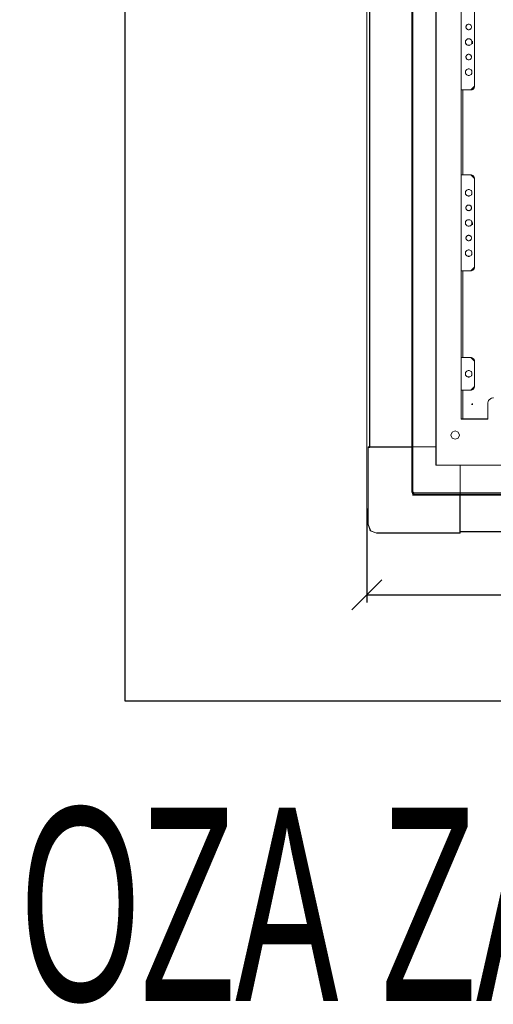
# Model space of a CAD drawing. Header units: millimetres. Extents: x -1290 to 1795, y -4192 to -1311.
# Tile 826 of 1056: x 1347 to 1426, y -2428 to -2265. Entities that reach past the tile are written whole.
import ezdxf

# ---------------------------------------------------------------- set-up
doc = ezdxf.new("R2010")
doc.units = ezdxf.units.MM
doc.linetypes.add('REDNIA', pattern=[0])
doc.layers.add('$EL_istn', color=7, linetype='Continuous', lineweight=15)
doc.layers.add('Aparatura', color=7, linetype='Continuous', lineweight=13)
doc.layers.add('51', color=7, linetype='Continuous')
doc.styles.get("Standard").update_dxf_attribs({"font": 'ARIALN.TTF', "width": 0.8})
doc.dimstyles.new('100', dxfattribs={"dimtxt": 15, "dimasz": 10, "dimexe": 1.25, "dimexo": 0.625, "dimtad": 1, "dimdec": 0, "dimtxsty": 'Standard', "dimblk": 'OBLIQUE', "dimcen": 2.5, "dimadec": 0, "dimazin": 0, "dimtfac": 1, "dimtdec": 0, "dimtmove": 0, "dimatfit": 3, "dimldrblk": 'NONE', "dimfxl": 1, "dimarcsym": 0})

# ---------------------------------------------------------------- blocks, each defined once
blk = doc.blocks.new('*U294')
at = {"layer": '51', "color": 254}
for points in [[(86.15357, -500.428223), (86.839261, -500.428223), (86.15357, -500.428223)], [(86.370198, -500.151719), (86.370198, -500.89505), (86.370198, -500.151719)], [(580.286061, -500.428223), (580.84643, -500.428223), (580.286061, -500.428223)], [(580.56356, -499.966784), (580.56356, -500.772957), (580.56356, -499.966784)], [(86.15357, -649.437383), (86.839261, -649.437383), (86.15357, -649.437383)], [(86.370198, -649.160878), (86.370198, -649.967052), (86.370198, -649.160878)], [(580.286061, -649.437383), (580.84643, -649.437383), (580.286061, -649.437383)], [(580.56356, -649.03699), (580.56356, -649.843163), (580.56356, -649.03699)]]:
    blk.add_lwpolyline(points, close=True, dxfattribs=at)
blk = doc.blocks.new('*U311')
at = {"layer": '51', "color": 254}
for points in [[(86.15357, -650.362058), (86.839261, -650.362058), (86.15357, -650.362058)], [(86.370198, -650.083758), (86.370198, -650.828885), (86.370198, -650.083758)], [(580.286061, -650.362058), (580.84643, -650.362058), (580.286061, -650.362058)], [(580.56356, -649.898823), (580.56356, -650.704996), (580.56356, -649.898823)], [(86.15357, -799.369423), (86.839261, -799.369423), (86.15357, -799.369423)], [(86.370198, -799.092918), (86.370198, -799.899091), (86.370198, -799.092918)], [(580.286061, -799.369423), (580.84643, -799.369423), (580.286061, -799.369423)], [(580.56356, -798.970825), (580.56356, -799.775203), (580.56356, -798.970825)]]:
    blk.add_lwpolyline(points, close=True, dxfattribs=at)
blk = doc.blocks.new('*U316')
at = {"layer": '51', "color": 254}
for points in [[(86.15357, -800.294098), (86.839261, -800.294098), (86.15357, -800.294098)], [(86.370198, -800.015798), (86.370198, -800.760924), (86.370198, -800.015798)], [(580.286061, -800.294098), (580.84643, -800.294098), (580.286061, -800.294098)], [(580.56356, -799.832658), (580.56356, -800.637036), (580.56356, -799.832658)], [(86.15357, -949.303258), (86.839261, -949.303258), (86.15357, -949.303258)], [(86.370198, -949.024958), (86.370198, -949.831131), (86.370198, -949.024958)], [(580.286061, -949.303258), (580.84643, -949.303258), (580.286061, -949.303258)], [(580.56356, -948.902865), (580.56356, -949.707242), (580.56356, -948.902865)]]:
    blk.add_lwpolyline(points, close=True, dxfattribs=at)
blk = doc.blocks.new('_Oblique')
at = {"color": 0, "linetype": 'ByBlock', "lineweight": -2}
blk.add_line((-0.5, -0.5), (0.5, 0.5), dxfattribs=at)
blk = doc.blocks.new('*D319')
at = {"layer": '$EL_istn', "color": 0, "linetype": 'Continuous', "lineweight": -2, "ltscale": 0.1}
for p, q in [((1538.19, -2343.34), (1538.19, -2361.94)), ((1404.61, -2346.4), (1404.61, -2361.94)), ((1404.61, -2360.69), (1538.19, -2360.69))]:
    blk.add_line(p, q, dxfattribs=at)
at = {"layer": 'Defpoints', "color": 0}
for p in [(1538.19, -2342.72), (1404.61, -2345.77), (1538.19, -2360.69)]:
    blk.add_point(p, dxfattribs=at)
at = {"layer": '$EL_istn', "color": 0, "linetype": 'ByBlock', "lineweight": -2, "xscale": 5, "yscale": 5, "zscale": 5, "rotation": 180}
blk.add_blockref('_Oblique', (1404.61, -2360.69), dxfattribs=at)
at = {"layer": '$EL_istn', "color": 0, "linetype": 'ByBlock', "lineweight": -2, "xscale": 5, "yscale": 5, "zscale": 5}
blk.add_blockref('_Oblique', (1538.19, -2360.69), dxfattribs=at)
at = {"layer": '$EL_istn', "color": 0, "lineweight": 5, "insert": (1471.4, -2355.98), "char_height": 8, "attachment_point": 5}
blk.add_mtext('668', dxfattribs=at)
blk = doc.blocks.new('_None')

msp = doc.modelspace()

# ---------------------------------------------------------------- linework, layer by layer
at = {"layer": 'Aparatura', "color": 7, "lineweight": 13}
for points in [[(1412.09, -2134.96), (1412.09, -2343.64), (1412.09, -2134.96)], [(1412.26, -2134.96), (1412.26, -2343.64), (1412.26, -2134.96)], [(1416.09, -2336.18), (1416.09, -2142.24), (1406.29, -2142.24), (1405.07, -2142.24), (1405.07, -2336.18), (1406.29, -2336.18), (1416.09, -2336.18)], [(1416.09, -2336.18), (1416.09, -2142.24), (1406.29, -2142.24), (1405.07, -2142.24), (1405.07, -2336.18), (1406.29, -2336.18), (1416.09, -2336.18)], [(1405.1, -2142.33), (1405.1, -2336.27), (1405.1, -2142.33)], [(1526.99, -2239.27), (1416.07, -2239.27), (1416.07, -2339.23), (1526.99, -2339.23), (1526.99, -2239.27)], [(1420.24, -2261.23), (1420.24, -2277.1), (1420.24, -2261.23)], [(1422.44, -2261.82), (1422.44, -2276.5), (1422.44, -2261.82)], [(1421.97, -2266.67), (1421.97, -2266.58), (1421.94, -2266.49), (1421.9, -2266.41), (1421.84, -2266.34), (1421.77, -2266.29), (1421.68, -2266.25), (1421.6, -2266.22), (1421.5, -2266.2), (1421.42, -2266.22), (1421.32, -2266.25), (1421.25, -2266.29), (1421.18, -2266.34), (1421.12, -2266.41), (1421.08, -2266.49), (1421.05, -2266.58), (1421.03, -2266.67), (1421.05, -2266.77), (1421.08, -2266.85), (1421.12, -2266.94), (1421.18, -2267.01), (1421.25, -2267.06), (1421.32, -2267.11), (1421.42, -2267.14), (1421.5, -2267.14), (1421.6, -2267.14), (1421.68, -2267.11), (1421.77, -2267.06), (1421.84, -2267.01), (1421.9, -2266.94), (1421.94, -2266.85), (1421.97, -2266.77), (1421.97, -2266.67)], [(1421.5, -2266.2), (1421.6, -2266.22), (1421.68, -2266.25), (1421.77, -2266.29), (1421.84, -2266.34), (1421.9, -2266.41), (1421.94, -2266.49), (1421.97, -2266.58), (1421.97, -2266.67), (1421.97, -2266.77), (1421.94, -2266.85), (1421.9, -2266.94), (1421.84, -2267.01), (1421.77, -2267.06), (1421.68, -2267.11), (1421.6, -2267.14), (1421.5, -2267.14), (1421.42, -2267.14), (1421.32, -2267.11), (1421.25, -2267.06), (1421.18, -2267.01), (1421.12, -2266.94), (1421.08, -2266.85), (1421.05, -2266.77), (1421.03, -2266.67), (1421.05, -2266.58), (1421.08, -2266.49), (1421.12, -2266.41), (1421.18, -2266.34), (1421.25, -2266.29), (1421.32, -2266.25), (1421.42, -2266.22), (1421.5, -2266.2)], [(1421.97, -2266.67), (1421.97, -2266.58), (1421.94, -2266.49), (1421.9, -2266.41), (1421.84, -2266.34), (1421.77, -2266.29), (1421.68, -2266.25), (1421.6, -2266.22), (1421.5, -2266.2), (1421.42, -2266.22), (1421.32, -2266.25), (1421.25, -2266.29), (1421.18, -2266.34), (1421.12, -2266.41), (1421.08, -2266.49), (1421.05, -2266.58), (1421.03, -2266.67), (1421.05, -2266.77), (1421.08, -2266.85), (1421.12, -2266.94), (1421.18, -2267.01), (1421.25, -2267.06), (1421.32, -2267.11), (1421.42, -2267.14), (1421.5, -2267.14), (1421.6, -2267.14), (1421.68, -2267.11), (1421.77, -2267.06), (1421.84, -2267.01), (1421.9, -2266.94), (1421.94, -2266.85), (1421.97, -2266.77), (1421.97, -2266.67)], [(1421.96, -2266.67), (1421.96, -2266.59), (1421.93, -2266.49), (1421.89, -2266.42), (1421.83, -2266.35), (1421.76, -2266.29), (1421.68, -2266.25), (1421.6, -2266.22), (1421.5, -2266.21), (1421.42, -2266.22), (1421.32, -2266.25), (1421.25, -2266.29), (1421.18, -2266.35), (1421.13, -2266.42), (1421.08, -2266.49), (1421.06, -2266.59), (1421.04, -2266.67), (1421.06, -2266.77), (1421.08, -2266.85), (1421.13, -2266.93), (1421.18, -2267), (1421.25, -2267.06), (1421.32, -2267.1), (1421.42, -2267.13), (1421.5, -2267.13), (1421.6, -2267.13), (1421.68, -2267.1), (1421.76, -2267.06), (1421.83, -2267), (1421.89, -2266.93), (1421.93, -2266.85), (1421.96, -2266.77), (1421.96, -2266.67)], [(1422.05, -2269.17), (1422.04, -2269.06), (1422.01, -2268.96), (1421.95, -2268.86), (1421.9, -2268.79), (1421.81, -2268.72), (1421.71, -2268.66), (1421.61, -2268.64), (1421.5, -2268.62), (1421.39, -2268.64), (1421.29, -2268.66), (1421.19, -2268.72), (1421.12, -2268.79), (1421.05, -2268.86), (1420.99, -2268.96), (1420.97, -2269.06), (1420.95, -2269.17), (1420.97, -2269.28), (1420.99, -2269.38), (1421.05, -2269.48), (1421.12, -2269.55), (1421.19, -2269.62), (1421.29, -2269.68), (1421.39, -2269.71), (1421.5, -2269.72), (1421.61, -2269.71), (1421.71, -2269.68), (1421.81, -2269.62), (1421.9, -2269.55), (1421.95, -2269.48), (1422.01, -2269.38), (1422.04, -2269.28), (1422.05, -2269.17)], [(1421.5, -2268.62), (1421.61, -2268.64), (1421.71, -2268.66), (1421.81, -2268.72), (1421.9, -2268.79), (1421.95, -2268.86), (1422.01, -2268.96), (1422.04, -2269.06), (1422.05, -2269.17), (1422.04, -2269.28), (1422.01, -2269.38), (1421.95, -2269.48), (1421.9, -2269.55), (1421.81, -2269.62), (1421.71, -2269.68), (1421.61, -2269.71), (1421.5, -2269.72), (1421.39, -2269.71), (1421.29, -2269.68), (1421.19, -2269.62), (1421.12, -2269.55), (1421.05, -2269.48), (1420.99, -2269.38), (1420.97, -2269.28), (1420.95, -2269.17), (1420.97, -2269.06), (1420.99, -2268.96), (1421.05, -2268.86), (1421.12, -2268.79), (1421.19, -2268.72), (1421.29, -2268.66), (1421.39, -2268.64), (1421.5, -2268.62)], [(1422.05, -2269.17), (1422.04, -2269.06), (1422.01, -2268.96), (1421.95, -2268.86), (1421.9, -2268.79), (1421.81, -2268.72), (1421.71, -2268.66), (1421.61, -2268.64), (1421.5, -2268.62), (1421.39, -2268.64), (1421.29, -2268.66), (1421.19, -2268.72), (1421.12, -2268.79), (1421.05, -2268.86), (1420.99, -2268.96), (1420.97, -2269.06), (1420.95, -2269.17), (1420.97, -2269.28), (1420.99, -2269.38), (1421.05, -2269.48), (1421.12, -2269.55), (1421.19, -2269.62), (1421.29, -2269.68), (1421.39, -2269.71), (1421.5, -2269.72), (1421.61, -2269.71), (1421.71, -2269.68), (1421.81, -2269.62), (1421.9, -2269.55), (1421.95, -2269.48), (1422.01, -2269.38), (1422.04, -2269.28), (1422.05, -2269.17)], [(1422.04, -2269.17), (1422.03, -2269.06), (1422, -2268.96), (1421.95, -2268.87), (1421.89, -2268.8), (1421.81, -2268.73), (1421.71, -2268.67), (1421.61, -2268.64), (1421.5, -2268.63), (1421.39, -2268.64), (1421.29, -2268.67), (1421.19, -2268.73), (1421.13, -2268.8), (1421.06, -2268.87), (1421, -2268.96), (1420.97, -2269.06), (1420.96, -2269.17), (1420.97, -2269.28), (1421, -2269.38), (1421.06, -2269.48), (1421.13, -2269.55), (1421.19, -2269.62), (1421.29, -2269.67), (1421.39, -2269.7), (1421.5, -2269.71), (1421.61, -2269.7), (1421.71, -2269.67), (1421.81, -2269.62), (1421.89, -2269.55), (1421.95, -2269.48), (1422, -2269.38), (1422.03, -2269.28), (1422.04, -2269.17)], [(1421.97, -2271.66), (1421.97, -2271.56), (1421.94, -2271.48), (1421.9, -2271.39), (1421.84, -2271.32), (1421.77, -2271.26), (1421.68, -2271.22), (1421.6, -2271.19), (1421.5, -2271.19), (1421.42, -2271.19), (1421.32, -2271.22), (1421.25, -2271.26), (1421.18, -2271.32), (1421.12, -2271.39), (1421.08, -2271.48), (1421.05, -2271.56), (1421.03, -2271.66), (1421.05, -2271.74), (1421.08, -2271.83), (1421.12, -2271.91), (1421.18, -2271.98), (1421.25, -2272.04), (1421.32, -2272.08), (1421.42, -2272.11), (1421.5, -2272.13), (1421.6, -2272.11), (1421.68, -2272.08), (1421.77, -2272.04), (1421.84, -2271.98), (1421.9, -2271.91), (1421.94, -2271.83), (1421.97, -2271.74), (1421.97, -2271.66)], [(1421.5, -2271.19), (1421.6, -2271.19), (1421.68, -2271.22), (1421.77, -2271.26), (1421.84, -2271.32), (1421.9, -2271.39), (1421.94, -2271.48), (1421.97, -2271.56), (1421.97, -2271.66), (1421.97, -2271.74), (1421.94, -2271.83), (1421.9, -2271.91), (1421.84, -2271.98), (1421.77, -2272.04), (1421.68, -2272.08), (1421.6, -2272.11), (1421.5, -2272.13), (1421.42, -2272.11), (1421.32, -2272.08), (1421.25, -2272.04), (1421.18, -2271.98), (1421.12, -2271.91), (1421.08, -2271.83), (1421.05, -2271.74), (1421.03, -2271.66), (1421.05, -2271.56), (1421.08, -2271.48), (1421.12, -2271.39), (1421.18, -2271.32), (1421.25, -2271.26), (1421.32, -2271.22), (1421.42, -2271.19), (1421.5, -2271.19)], [(1421.97, -2271.66), (1421.97, -2271.56), (1421.94, -2271.48), (1421.9, -2271.39), (1421.84, -2271.32), (1421.77, -2271.26), (1421.68, -2271.22), (1421.6, -2271.19), (1421.5, -2271.19), (1421.42, -2271.19), (1421.32, -2271.22), (1421.25, -2271.26), (1421.18, -2271.32), (1421.12, -2271.39), (1421.08, -2271.48), (1421.05, -2271.56), (1421.03, -2271.66), (1421.05, -2271.74), (1421.08, -2271.83), (1421.12, -2271.91), (1421.18, -2271.98), (1421.25, -2272.04), (1421.32, -2272.08), (1421.42, -2272.11), (1421.5, -2272.13), (1421.6, -2272.11), (1421.68, -2272.08), (1421.77, -2272.04), (1421.84, -2271.98), (1421.9, -2271.91), (1421.94, -2271.83), (1421.97, -2271.74), (1421.97, -2271.66)], [(1421.96, -2271.66), (1421.96, -2271.56), (1421.93, -2271.48), (1421.89, -2271.4), (1421.83, -2271.33), (1421.76, -2271.27), (1421.68, -2271.23), (1421.6, -2271.2), (1421.5, -2271.2), (1421.42, -2271.2), (1421.32, -2271.23), (1421.25, -2271.27), (1421.18, -2271.33), (1421.13, -2271.4), (1421.08, -2271.48), (1421.06, -2271.56), (1421.04, -2271.66), (1421.06, -2271.74), (1421.08, -2271.83), (1421.13, -2271.91), (1421.18, -2271.98), (1421.25, -2272.03), (1421.32, -2272.08), (1421.42, -2272.1), (1421.5, -2272.12), (1421.6, -2272.1), (1421.68, -2272.08), (1421.76, -2272.03), (1421.83, -2271.98), (1421.89, -2271.91), (1421.93, -2271.83), (1421.96, -2271.74), (1421.96, -2271.66)], [(1422.05, -2274.15), (1422.04, -2274.03), (1422.01, -2273.94), (1421.95, -2273.85), (1421.9, -2273.77), (1421.81, -2273.7), (1421.71, -2273.64), (1421.61, -2273.61), (1421.5, -2273.6), (1421.39, -2273.61), (1421.29, -2273.64), (1421.19, -2273.7), (1421.12, -2273.77), (1421.05, -2273.85), (1420.99, -2273.94), (1420.97, -2274.03), (1420.95, -2274.15), (1420.97, -2274.26), (1420.99, -2274.36), (1421.05, -2274.46), (1421.12, -2274.54), (1421.19, -2274.6), (1421.29, -2274.65), (1421.39, -2274.68), (1421.5, -2274.7), (1421.61, -2274.68), (1421.71, -2274.65), (1421.81, -2274.6), (1421.9, -2274.54), (1421.95, -2274.46), (1422.01, -2274.36), (1422.04, -2274.26), (1422.05, -2274.15)], [(1421.5, -2273.6), (1421.61, -2273.61), (1421.71, -2273.64), (1421.81, -2273.7), (1421.9, -2273.77), (1421.95, -2273.85), (1422.01, -2273.94), (1422.04, -2274.03), (1422.05, -2274.15), (1422.04, -2274.26), (1422.01, -2274.36), (1421.95, -2274.46), (1421.9, -2274.54), (1421.81, -2274.6), (1421.71, -2274.65), (1421.61, -2274.68), (1421.5, -2274.7), (1421.39, -2274.68), (1421.29, -2274.65), (1421.19, -2274.6), (1421.12, -2274.54), (1421.05, -2274.46), (1420.99, -2274.36), (1420.97, -2274.26), (1420.95, -2274.15), (1420.97, -2274.03), (1420.99, -2273.94), (1421.05, -2273.85), (1421.12, -2273.77), (1421.19, -2273.7), (1421.29, -2273.64), (1421.39, -2273.61), (1421.5, -2273.6)], [(1421.5, -2273.6), (1421.39, -2273.61), (1421.29, -2273.64), (1421.19, -2273.7), (1421.12, -2273.77), (1421.05, -2273.85), (1420.99, -2273.94), (1420.97, -2274.03), (1420.95, -2274.15), (1420.97, -2274.26), (1420.99, -2274.36), (1421.05, -2274.46), (1421.12, -2274.54), (1421.19, -2274.6), (1421.29, -2274.65), (1421.39, -2274.68), (1421.5, -2274.7), (1421.61, -2274.68), (1421.71, -2274.65), (1421.81, -2274.6), (1421.9, -2274.54), (1421.95, -2274.46), (1422.01, -2274.36), (1422.04, -2274.26), (1422.05, -2274.15), (1422.04, -2274.03), (1422.01, -2273.94), (1421.95, -2273.85), (1421.9, -2273.77), (1421.81, -2273.7), (1421.71, -2273.64), (1421.61, -2273.61), (1421.5, -2273.6)], [(1421.5, -2273.61), (1421.39, -2273.62), (1421.29, -2273.65), (1421.19, -2273.7), (1421.13, -2273.77), (1421.06, -2273.86), (1421, -2273.94), (1420.97, -2274.04), (1420.96, -2274.15), (1420.97, -2274.26), (1421, -2274.36), (1421.06, -2274.45), (1421.13, -2274.54), (1421.19, -2274.59), (1421.29, -2274.65), (1421.39, -2274.68), (1421.5, -2274.69), (1421.61, -2274.68), (1421.71, -2274.65), (1421.81, -2274.59), (1421.89, -2274.54), (1421.95, -2274.45), (1422, -2274.36), (1422.03, -2274.26), (1422.04, -2274.15), (1422.03, -2274.04), (1422, -2273.94), (1421.95, -2273.86), (1421.89, -2273.77), (1421.81, -2273.7), (1421.71, -2273.65), (1421.61, -2273.62), (1421.5, -2273.61)], [(1420.24, -2277.09), (1420.24, -2291.43), (1420.24, -2277.09)], [(1420.24, -2277.09), (1420.66, -2277.09), (1420.24, -2277.09)], [(1420.56, -2291.18), (1420.56, -2277.09), (1420.24, -2277.09), (1420.24, -2291.18), (1420.56, -2291.18)], [(1420.56, -2291.18), (1420.56, -2277.09), (1420.25, -2277.09), (1420.25, -2291.18), (1420.56, -2291.18)], [(1420.55, -2277.09), (1420.55, -2291.18), (1420.55, -2277.09)], [(1421.86, -2277.09), (1420.64, -2277.09), (1421.86, -2277.09)], [(1421.84, -2277.1), (1421.97, -2277.09), (1422.08, -2277.06), (1422.18, -2277), (1422.28, -2276.93), (1422.35, -2276.83), (1422.41, -2276.73), (1422.45, -2276.62), (1422.45, -2276.49), (1421.84, -2277.1)], [(1420.24, -2291.17), (1420.24, -2307.07), (1420.24, -2291.17)], [(1420.24, -2291.17), (1420.66, -2291.17), (1420.24, -2291.17)], [(1422.29, -2291.35), (1422.19, -2291.26), (1422.09, -2291.22), (1421.98, -2291.18), (1421.85, -2291.17), (1420.65, -2291.17), (1420.55, -2291.17), (1420.24, -2291.17), (1420.24, -2307.07), (1420.55, -2307.07), (1420.65, -2307.07), (1421.85, -2307.07), (1421.98, -2307.06), (1422.09, -2307.01), (1422.19, -2306.96), (1422.29, -2306.89), (1422.36, -2306.81), (1422.41, -2306.69), (1422.45, -2306.58), (1422.45, -2306.47), (1422.45, -2291.77), (1422.45, -2291.65), (1422.41, -2291.54), (1422.36, -2291.43), (1422.29, -2291.35)], [(1421.86, -2291.17), (1420.64, -2291.17), (1421.86, -2291.17)], [(1422.45, -2291.78), (1422.45, -2291.67), (1422.41, -2291.55), (1422.35, -2291.44), (1422.28, -2291.35), (1422.18, -2291.27), (1422.08, -2291.22), (1421.97, -2291.18), (1421.84, -2291.17), (1422.45, -2291.78)], [(1422.44, -2291.77), (1422.44, -2306.47), (1422.44, -2291.77)], [(1422.05, -2294.12), (1422.04, -2294.01), (1422.01, -2293.91), (1421.95, -2293.81), (1421.9, -2293.74), (1421.81, -2293.67), (1421.71, -2293.61), (1421.61, -2293.59), (1421.5, -2293.57), (1421.39, -2293.59), (1421.29, -2293.61), (1421.19, -2293.67), (1421.12, -2293.74), (1421.05, -2293.81), (1420.99, -2293.91), (1420.97, -2294.01), (1420.95, -2294.12), (1420.97, -2294.23), (1420.99, -2294.33), (1421.05, -2294.43), (1421.12, -2294.52), (1421.19, -2294.57), (1421.29, -2294.63), (1421.39, -2294.66), (1421.5, -2294.67), (1421.61, -2294.66), (1421.71, -2294.63), (1421.81, -2294.57), (1421.9, -2294.52), (1421.95, -2294.43), (1422.01, -2294.33), (1422.04, -2294.23), (1422.05, -2294.12)], [(1422.05, -2294.12), (1422.04, -2294.01), (1422.01, -2293.91), (1421.95, -2293.81), (1421.9, -2293.74), (1421.81, -2293.67), (1421.71, -2293.61), (1421.61, -2293.59), (1421.5, -2293.57), (1421.39, -2293.59), (1421.29, -2293.61), (1421.19, -2293.67), (1421.12, -2293.74), (1421.05, -2293.81), (1420.99, -2293.91), (1420.97, -2294.01), (1420.95, -2294.12), (1420.97, -2294.23), (1420.99, -2294.33), (1421.05, -2294.43), (1421.12, -2294.52), (1421.19, -2294.57), (1421.29, -2294.63), (1421.39, -2294.66), (1421.5, -2294.67), (1421.61, -2294.66), (1421.71, -2294.63), (1421.81, -2294.57), (1421.9, -2294.52), (1421.95, -2294.43), (1422.01, -2294.33), (1422.04, -2294.23), (1422.05, -2294.12)], [(1421.5, -2293.57), (1421.61, -2293.59), (1421.71, -2293.61), (1421.81, -2293.67), (1421.9, -2293.74), (1421.95, -2293.81), (1422.01, -2293.91), (1422.04, -2294.01), (1422.05, -2294.12), (1422.04, -2294.23), (1422.01, -2294.33), (1421.95, -2294.43), (1421.9, -2294.52), (1421.81, -2294.57), (1421.71, -2294.63), (1421.61, -2294.66), (1421.5, -2294.67), (1421.39, -2294.66), (1421.29, -2294.63), (1421.19, -2294.57), (1421.12, -2294.52), (1421.05, -2294.43), (1420.99, -2294.33), (1420.97, -2294.23), (1420.95, -2294.12), (1420.97, -2294.01), (1420.99, -2293.91), (1421.05, -2293.81), (1421.12, -2293.74), (1421.19, -2293.67), (1421.29, -2293.61), (1421.39, -2293.59), (1421.5, -2293.57)], [(1422.04, -2294.12), (1422.03, -2294.01), (1422, -2293.91), (1421.95, -2293.82), (1421.89, -2293.75), (1421.81, -2293.68), (1421.71, -2293.62), (1421.61, -2293.59), (1421.5, -2293.58), (1421.39, -2293.59), (1421.29, -2293.62), (1421.19, -2293.68), (1421.13, -2293.75), (1421.06, -2293.82), (1421, -2293.91), (1420.97, -2294.01), (1420.96, -2294.12), (1420.97, -2294.23), (1421, -2294.33), (1421.06, -2294.43), (1421.13, -2294.51), (1421.19, -2294.57), (1421.29, -2294.62), (1421.39, -2294.65), (1421.5, -2294.66), (1421.61, -2294.65), (1421.71, -2294.62), (1421.81, -2294.57), (1421.89, -2294.51), (1421.95, -2294.43), (1422, -2294.33), (1422.03, -2294.23), (1422.04, -2294.12)], [(1421.97, -2296.62), (1421.97, -2296.52), (1421.94, -2296.44), (1421.9, -2296.36), (1421.84, -2296.28), (1421.77, -2296.23), (1421.68, -2296.19), (1421.6, -2296.16), (1421.5, -2296.16), (1421.42, -2296.16), (1421.32, -2296.19), (1421.25, -2296.23), (1421.18, -2296.28), (1421.12, -2296.36), (1421.08, -2296.44), (1421.05, -2296.52), (1421.03, -2296.62), (1421.05, -2296.71), (1421.08, -2296.81), (1421.12, -2296.88), (1421.18, -2296.95), (1421.25, -2297.01), (1421.32, -2297.05), (1421.42, -2297.08), (1421.5, -2297.09), (1421.6, -2297.08), (1421.68, -2297.05), (1421.77, -2297.01), (1421.84, -2296.95), (1421.9, -2296.88), (1421.94, -2296.81), (1421.97, -2296.71), (1421.97, -2296.62)], [(1421.5, -2296.16), (1421.6, -2296.16), (1421.68, -2296.19), (1421.77, -2296.23), (1421.84, -2296.28), (1421.9, -2296.36), (1421.94, -2296.44), (1421.97, -2296.52), (1421.97, -2296.62), (1421.97, -2296.71), (1421.94, -2296.81), (1421.9, -2296.88), (1421.84, -2296.95), (1421.77, -2297.01), (1421.68, -2297.05), (1421.6, -2297.08), (1421.5, -2297.09), (1421.42, -2297.08), (1421.32, -2297.05), (1421.25, -2297.01), (1421.18, -2296.95), (1421.12, -2296.88), (1421.08, -2296.81), (1421.05, -2296.71), (1421.03, -2296.62), (1421.05, -2296.52), (1421.08, -2296.44), (1421.12, -2296.36), (1421.18, -2296.28), (1421.25, -2296.23), (1421.32, -2296.19), (1421.42, -2296.16), (1421.5, -2296.16)], [(1421.97, -2296.62), (1421.97, -2296.52), (1421.94, -2296.44), (1421.9, -2296.36), (1421.84, -2296.28), (1421.77, -2296.23), (1421.68, -2296.19), (1421.6, -2296.16), (1421.5, -2296.16), (1421.42, -2296.16), (1421.32, -2296.19), (1421.25, -2296.23), (1421.18, -2296.28), (1421.12, -2296.36), (1421.08, -2296.44), (1421.05, -2296.52), (1421.03, -2296.62), (1421.05, -2296.71), (1421.08, -2296.81), (1421.12, -2296.88), (1421.18, -2296.95), (1421.25, -2297.01), (1421.32, -2297.05), (1421.42, -2297.08), (1421.5, -2297.09), (1421.6, -2297.08), (1421.68, -2297.05), (1421.77, -2297.01), (1421.84, -2296.95), (1421.9, -2296.88), (1421.94, -2296.81), (1421.97, -2296.71), (1421.97, -2296.62)], [(1421.96, -2296.62), (1421.96, -2296.53), (1421.93, -2296.44), (1421.89, -2296.36), (1421.83, -2296.29), (1421.76, -2296.23), (1421.68, -2296.19), (1421.6, -2296.16), (1421.5, -2296.16), (1421.42, -2296.16), (1421.32, -2296.19), (1421.25, -2296.23), (1421.18, -2296.29), (1421.13, -2296.36), (1421.08, -2296.44), (1421.06, -2296.53), (1421.04, -2296.62), (1421.06, -2296.71), (1421.08, -2296.8), (1421.13, -2296.87), (1421.18, -2296.94), (1421.25, -2297), (1421.32, -2297.04), (1421.42, -2297.07), (1421.5, -2297.08), (1421.6, -2297.07), (1421.68, -2297.04), (1421.76, -2297), (1421.83, -2296.94), (1421.89, -2296.87), (1421.93, -2296.8), (1421.96, -2296.71), (1421.96, -2296.62)], [(1422.05, -2299.11), (1422.04, -2299.01), (1422.01, -2298.9), (1421.95, -2298.82), (1421.9, -2298.73), (1421.81, -2298.66), (1421.71, -2298.62), (1421.61, -2298.58), (1421.5, -2298.58), (1421.39, -2298.58), (1421.29, -2298.62), (1421.19, -2298.66), (1421.12, -2298.73), (1421.05, -2298.82), (1420.99, -2298.9), (1420.97, -2299.01), (1420.95, -2299.11), (1420.97, -2299.22), (1420.99, -2299.34), (1421.05, -2299.42), (1421.12, -2299.51), (1421.19, -2299.58), (1421.29, -2299.62), (1421.39, -2299.65), (1421.5, -2299.66), (1421.61, -2299.65), (1421.71, -2299.62), (1421.81, -2299.58), (1421.9, -2299.51), (1421.95, -2299.42), (1422.01, -2299.34), (1422.04, -2299.22), (1422.05, -2299.11)], [(1421.5, -2298.58), (1421.61, -2298.58), (1421.71, -2298.62), (1421.81, -2298.66), (1421.9, -2298.73), (1421.95, -2298.82), (1422.01, -2298.9), (1422.04, -2299.01), (1422.05, -2299.11), (1422.04, -2299.22), (1422.01, -2299.34), (1421.95, -2299.42), (1421.9, -2299.51), (1421.81, -2299.58), (1421.71, -2299.62), (1421.61, -2299.65), (1421.5, -2299.66), (1421.39, -2299.65), (1421.29, -2299.62), (1421.19, -2299.58), (1421.12, -2299.51), (1421.05, -2299.42), (1420.99, -2299.34), (1420.97, -2299.22), (1420.95, -2299.11), (1420.97, -2299.01), (1420.99, -2298.9), (1421.05, -2298.82), (1421.12, -2298.73), (1421.19, -2298.66), (1421.29, -2298.62), (1421.39, -2298.58), (1421.5, -2298.58)], [(1422.05, -2299.11), (1422.04, -2299.01), (1422.01, -2298.9), (1421.95, -2298.82), (1421.9, -2298.73), (1421.81, -2298.66), (1421.71, -2298.62), (1421.61, -2298.58), (1421.5, -2298.58), (1421.39, -2298.58), (1421.29, -2298.62), (1421.19, -2298.66), (1421.12, -2298.73), (1421.05, -2298.82), (1420.99, -2298.9), (1420.97, -2299.01), (1420.95, -2299.11), (1420.97, -2299.22), (1420.99, -2299.34), (1421.05, -2299.42), (1421.12, -2299.51), (1421.19, -2299.58), (1421.29, -2299.62), (1421.39, -2299.65), (1421.5, -2299.66), (1421.61, -2299.65), (1421.71, -2299.62), (1421.81, -2299.58), (1421.9, -2299.51), (1421.95, -2299.42), (1422.01, -2299.34), (1422.04, -2299.22), (1422.05, -2299.11)], [(1422.04, -2299.11), (1422.03, -2299.01), (1422, -2298.9), (1421.95, -2298.82), (1421.89, -2298.74), (1421.81, -2298.67), (1421.71, -2298.63), (1421.61, -2298.58), (1421.5, -2298.58), (1421.39, -2298.58), (1421.29, -2298.63), (1421.19, -2298.67), (1421.13, -2298.74), (1421.06, -2298.82), (1421, -2298.9), (1420.97, -2299.01), (1420.96, -2299.11), (1420.97, -2299.22), (1421, -2299.33), (1421.06, -2299.42), (1421.13, -2299.5), (1421.19, -2299.57), (1421.29, -2299.61), (1421.39, -2299.64), (1421.5, -2299.65), (1421.61, -2299.64), (1421.71, -2299.61), (1421.81, -2299.57), (1421.89, -2299.5), (1421.95, -2299.42), (1422, -2299.33), (1422.03, -2299.22), (1422.04, -2299.11)], [(1421.97, -2301.61), (1421.97, -2301.52), (1421.94, -2301.43), (1421.9, -2301.36), (1421.84, -2301.29), (1421.77, -2301.23), (1421.68, -2301.19), (1421.6, -2301.16), (1421.5, -2301.15), (1421.42, -2301.16), (1421.32, -2301.19), (1421.25, -2301.23), (1421.18, -2301.29), (1421.12, -2301.36), (1421.08, -2301.43), (1421.05, -2301.52), (1421.03, -2301.61), (1421.05, -2301.71), (1421.08, -2301.8), (1421.12, -2301.88), (1421.18, -2301.94), (1421.25, -2302), (1421.32, -2302.05), (1421.42, -2302.07), (1421.5, -2302.08), (1421.6, -2302.07), (1421.68, -2302.05), (1421.77, -2302), (1421.84, -2301.94), (1421.9, -2301.88), (1421.94, -2301.8), (1421.97, -2301.71), (1421.97, -2301.61)], [(1421.5, -2301.15), (1421.6, -2301.16), (1421.68, -2301.19), (1421.77, -2301.23), (1421.84, -2301.29), (1421.9, -2301.36), (1421.94, -2301.43), (1421.97, -2301.52), (1421.97, -2301.61), (1421.97, -2301.71), (1421.94, -2301.8), (1421.9, -2301.88), (1421.84, -2301.94), (1421.77, -2302), (1421.68, -2302.05), (1421.6, -2302.07), (1421.5, -2302.08), (1421.42, -2302.07), (1421.32, -2302.05), (1421.25, -2302), (1421.18, -2301.94), (1421.12, -2301.88), (1421.08, -2301.8), (1421.05, -2301.71), (1421.03, -2301.61), (1421.05, -2301.52), (1421.08, -2301.43), (1421.12, -2301.36), (1421.18, -2301.29), (1421.25, -2301.23), (1421.32, -2301.19), (1421.42, -2301.16), (1421.5, -2301.15)], [(1421.97, -2301.61), (1421.97, -2301.52), (1421.94, -2301.43), (1421.9, -2301.36), (1421.84, -2301.29), (1421.77, -2301.23), (1421.68, -2301.19), (1421.6, -2301.16), (1421.5, -2301.15), (1421.42, -2301.16), (1421.32, -2301.19), (1421.25, -2301.23), (1421.18, -2301.29), (1421.12, -2301.36), (1421.08, -2301.43), (1421.05, -2301.52), (1421.03, -2301.61), (1421.05, -2301.71), (1421.08, -2301.8), (1421.12, -2301.88), (1421.18, -2301.94), (1421.25, -2302), (1421.32, -2302.05), (1421.42, -2302.07), (1421.5, -2302.08), (1421.6, -2302.07), (1421.68, -2302.05), (1421.77, -2302), (1421.84, -2301.94), (1421.9, -2301.88), (1421.94, -2301.8), (1421.97, -2301.71), (1421.97, -2301.61)], [(1421.96, -2301.61), (1421.96, -2301.52), (1421.93, -2301.43), (1421.89, -2301.36), (1421.83, -2301.29), (1421.76, -2301.24), (1421.68, -2301.2), (1421.6, -2301.17), (1421.5, -2301.15), (1421.42, -2301.17), (1421.32, -2301.2), (1421.25, -2301.24), (1421.18, -2301.29), (1421.13, -2301.36), (1421.08, -2301.43), (1421.06, -2301.52), (1421.04, -2301.61), (1421.06, -2301.71), (1421.08, -2301.79), (1421.13, -2301.88), (1421.18, -2301.93), (1421.25, -2301.99), (1421.32, -2302.04), (1421.42, -2302.06), (1421.5, -2302.07), (1421.6, -2302.06), (1421.68, -2302.04), (1421.76, -2301.99), (1421.83, -2301.93), (1421.89, -2301.88), (1421.93, -2301.79), (1421.96, -2301.71), (1421.96, -2301.61)], [(1422.05, -2304.12), (1422.04, -2304), (1422.01, -2303.9), (1421.95, -2303.81), (1421.9, -2303.72), (1421.81, -2303.66), (1421.71, -2303.61), (1421.61, -2303.58), (1421.5, -2303.57), (1421.39, -2303.58), (1421.29, -2303.61), (1421.19, -2303.66), (1421.12, -2303.72), (1421.05, -2303.81), (1420.99, -2303.9), (1420.97, -2304), (1420.95, -2304.12), (1420.97, -2304.23), (1420.99, -2304.33), (1421.05, -2304.41), (1421.12, -2304.5), (1421.19, -2304.57), (1421.29, -2304.61), (1421.39, -2304.65), (1421.5, -2304.65), (1421.61, -2304.65), (1421.71, -2304.61), (1421.81, -2304.57), (1421.9, -2304.5), (1421.95, -2304.41), (1422.01, -2304.33), (1422.04, -2304.23), (1422.05, -2304.12)], [(1421.5, -2303.57), (1421.61, -2303.58), (1421.71, -2303.61), (1421.81, -2303.66), (1421.9, -2303.72), (1421.95, -2303.81), (1422.01, -2303.9), (1422.04, -2304), (1422.05, -2304.12), (1422.04, -2304.23), (1422.01, -2304.33), (1421.95, -2304.41), (1421.9, -2304.5), (1421.81, -2304.57), (1421.71, -2304.61), (1421.61, -2304.65), (1421.5, -2304.65), (1421.39, -2304.65), (1421.29, -2304.61), (1421.19, -2304.57), (1421.12, -2304.5), (1421.05, -2304.41), (1420.99, -2304.33), (1420.97, -2304.23), (1420.95, -2304.12), (1420.97, -2304), (1420.99, -2303.9), (1421.05, -2303.81), (1421.12, -2303.72), (1421.19, -2303.66), (1421.29, -2303.61), (1421.39, -2303.58), (1421.5, -2303.57)], [(1422.05, -2304.12), (1422.04, -2304), (1422.01, -2303.9), (1421.95, -2303.81), (1421.9, -2303.72), (1421.81, -2303.66), (1421.71, -2303.61), (1421.61, -2303.58), (1421.5, -2303.57), (1421.39, -2303.58), (1421.29, -2303.61), (1421.19, -2303.66), (1421.12, -2303.72), (1421.05, -2303.81), (1420.99, -2303.9), (1420.97, -2304), (1420.95, -2304.12), (1420.97, -2304.23), (1420.99, -2304.33), (1421.05, -2304.41), (1421.12, -2304.5), (1421.19, -2304.57), (1421.29, -2304.61), (1421.39, -2304.65), (1421.5, -2304.65), (1421.61, -2304.65), (1421.71, -2304.61), (1421.81, -2304.57), (1421.9, -2304.5), (1421.95, -2304.41), (1422.01, -2304.33), (1422.04, -2304.23), (1422.05, -2304.12)], [(1422.04, -2304.12), (1422.03, -2304), (1422, -2303.91), (1421.95, -2303.81), (1421.89, -2303.73), (1421.81, -2303.67), (1421.71, -2303.62), (1421.61, -2303.59), (1421.5, -2303.57), (1421.39, -2303.59), (1421.29, -2303.62), (1421.19, -2303.67), (1421.13, -2303.73), (1421.06, -2303.81), (1421, -2303.91), (1420.97, -2304), (1420.96, -2304.12), (1420.97, -2304.23), (1421, -2304.32), (1421.06, -2304.41), (1421.13, -2304.49), (1421.19, -2304.56), (1421.29, -2304.6), (1421.39, -2304.64), (1421.5, -2304.64), (1421.61, -2304.64), (1421.71, -2304.6), (1421.81, -2304.56), (1421.89, -2304.49), (1421.95, -2304.41), (1422, -2304.32), (1422.03, -2304.23), (1422.04, -2304.12)], [(1421.84, -2307.07), (1421.97, -2307.06), (1422.08, -2307.01), (1422.18, -2306.96), (1422.28, -2306.88), (1422.35, -2306.8), (1422.41, -2306.69), (1422.45, -2306.57), (1422.45, -2306.46), (1421.84, -2307.07)], [(1420.24, -2307.06), (1420.24, -2321.4), (1420.24, -2307.06)], [(1420.24, -2307.06), (1420.66, -2307.06), (1420.24, -2307.06)], [(1420.56, -2321.4), (1420.56, -2307.06), (1420.24, -2307.06), (1420.24, -2321.4), (1420.56, -2321.4)], [(1420.56, -2321.39), (1420.56, -2307.06), (1420.25, -2307.06), (1420.25, -2321.39), (1420.56, -2321.39)], [(1420.55, -2307.06), (1420.55, -2321.4), (1420.55, -2307.06)], [(1421.86, -2307.06), (1420.64, -2307.06), (1421.86, -2307.06)], [(1420.24, -2321.39), (1420.24, -2326.79), (1420.24, -2321.39)], [(1420.66, -2321.39), (1420.24, -2321.39), (1420.66, -2321.39)], [(1422.45, -2326.19), (1422.45, -2321.99), (1422.45, -2321.86), (1422.41, -2321.75), (1422.36, -2321.65), (1422.29, -2321.55), (1422.19, -2321.48), (1422.09, -2321.43), (1421.98, -2321.4), (1421.85, -2321.39), (1420.65, -2321.39), (1420.55, -2321.39), (1420.24, -2321.39), (1420.24, -2326.79), (1420.55, -2326.79), (1420.65, -2326.79), (1421.85, -2326.79), (1421.98, -2326.78), (1422.09, -2326.74), (1422.19, -2326.68), (1422.29, -2326.61), (1422.36, -2326.53), (1422.41, -2326.42), (1422.45, -2326.31), (1422.45, -2326.19)], [(1420.64, -2321.39), (1421.86, -2321.39), (1420.64, -2321.39)], [(1422.45, -2322), (1422.45, -2321.87), (1422.41, -2321.76), (1422.35, -2321.66), (1422.28, -2321.56), (1422.18, -2321.49), (1422.08, -2321.43), (1421.97, -2321.4), (1421.84, -2321.39), (1422.45, -2322)], [(1422.44, -2321.98), (1422.44, -2326.2), (1422.44, -2321.98)], [(1422.05, -2324.09), (1422.04, -2323.98), (1422.01, -2323.88), (1421.95, -2323.78), (1421.9, -2323.7), (1421.81, -2323.64), (1421.71, -2323.58), (1421.61, -2323.55), (1421.5, -2323.54), (1421.39, -2323.55), (1421.29, -2323.58), (1421.19, -2323.64), (1421.12, -2323.7), (1421.05, -2323.78), (1420.99, -2323.88), (1420.97, -2323.98), (1420.95, -2324.09), (1420.97, -2324.2), (1420.99, -2324.3), (1421.05, -2324.39), (1421.12, -2324.47), (1421.19, -2324.54), (1421.29, -2324.58), (1421.39, -2324.63), (1421.5, -2324.63), (1421.61, -2324.63), (1421.71, -2324.58), (1421.81, -2324.54), (1421.9, -2324.47), (1421.95, -2324.39), (1422.01, -2324.3), (1422.04, -2324.2), (1422.05, -2324.09)], [(1421.5, -2323.54), (1421.39, -2323.55), (1421.29, -2323.58), (1421.19, -2323.64), (1421.12, -2323.7), (1421.05, -2323.78), (1420.99, -2323.88), (1420.97, -2323.98), (1420.95, -2324.09), (1420.97, -2324.2), (1420.99, -2324.3), (1421.05, -2324.39), (1421.12, -2324.47), (1421.19, -2324.54), (1421.29, -2324.58), (1421.39, -2324.63), (1421.5, -2324.63), (1421.61, -2324.63), (1421.71, -2324.58), (1421.81, -2324.54), (1421.9, -2324.47), (1421.95, -2324.39), (1422.01, -2324.3), (1422.04, -2324.2), (1422.05, -2324.09), (1422.04, -2323.98), (1422.01, -2323.88), (1421.95, -2323.78), (1421.9, -2323.7), (1421.81, -2323.64), (1421.71, -2323.58), (1421.61, -2323.55), (1421.5, -2323.54)], [(1421.5, -2324.63), (1421.39, -2324.63), (1421.29, -2324.58), (1421.19, -2324.54), (1421.12, -2324.47), (1421.05, -2324.39), (1420.99, -2324.3), (1420.97, -2324.2), (1420.95, -2324.09), (1420.97, -2323.98), (1420.99, -2323.88), (1421.05, -2323.78), (1421.12, -2323.7), (1421.19, -2323.64), (1421.29, -2323.58), (1421.39, -2323.55), (1421.5, -2323.54), (1421.61, -2323.55), (1421.71, -2323.58), (1421.81, -2323.64), (1421.9, -2323.7), (1421.95, -2323.78), (1422.01, -2323.88), (1422.04, -2323.98), (1422.05, -2324.09), (1422.04, -2324.2), (1422.01, -2324.3), (1421.95, -2324.39), (1421.9, -2324.47), (1421.81, -2324.54), (1421.71, -2324.58), (1421.61, -2324.63), (1421.5, -2324.63)], [(1421.5, -2323.55), (1421.39, -2323.56), (1421.29, -2323.59), (1421.19, -2323.65), (1421.13, -2323.7), (1421.06, -2323.78), (1421, -2323.88), (1420.97, -2323.98), (1420.96, -2324.09), (1420.97, -2324.2), (1421, -2324.3), (1421.06, -2324.38), (1421.13, -2324.47), (1421.19, -2324.53), (1421.29, -2324.58), (1421.39, -2324.62), (1421.5, -2324.62), (1421.61, -2324.62), (1421.71, -2324.58), (1421.81, -2324.53), (1421.89, -2324.47), (1421.95, -2324.38), (1422, -2324.3), (1422.03, -2324.2), (1422.04, -2324.09), (1422.03, -2323.98), (1422, -2323.88), (1421.95, -2323.78), (1421.89, -2323.7), (1421.81, -2323.65), (1421.71, -2323.59), (1421.61, -2323.56), (1421.5, -2323.55)], [(1421.84, -2326.79), (1421.97, -2326.78), (1422.08, -2326.74), (1422.18, -2326.68), (1422.28, -2326.61), (1422.35, -2326.52), (1422.41, -2326.41), (1422.45, -2326.3), (1422.45, -2326.18), (1421.84, -2326.79)], [(1420.24, -2326.78), (1420.24, -2330.98), (1420.24, -2326.78)], [(1420.24, -2326.78), (1420.66, -2326.78), (1420.24, -2326.78)], [(1420.56, -2330.98), (1420.56, -2326.78), (1420.24, -2326.78), (1420.24, -2330.98), (1420.24, -2331.59), (1420.56, -2331.59), (1420.56, -2330.98)], [(1420.56, -2330.97), (1420.56, -2326.79), (1420.25, -2326.79), (1420.25, -2330.97), (1420.25, -2331.58), (1420.56, -2331.58), (1420.56, -2330.97)], [(1420.55, -2326.78), (1420.55, -2330.98), (1420.55, -2326.78)], [(1421.86, -2326.78), (1420.64, -2326.78), (1421.86, -2326.78)], [(1424.68, -2331.59), (1424.68, -2328.98), (1424.68, -2331.59)], [(1420.24, -2331.59), (1420.24, -2330.96), (1420.24, -2331.59)], [(1420.55, -2330.96), (1420.55, -2331.59), (1420.55, -2330.96)], [(1420.24, -2331.57), (1420.56, -2331.57), (1420.24, -2331.57)], [(1420.55, -2331.57), (1420.66, -2331.57), (1420.55, -2331.57)], [(1420.64, -2331.57), (1424.69, -2331.57), (1420.64, -2331.57)], [(1419.96, -2334.24), (1419.76, -2333.74), (1419.26, -2333.54), (1418.76, -2333.74), (1418.57, -2334.24), (1418.76, -2334.74), (1419.26, -2334.93), (1419.76, -2334.74), (1419.96, -2334.24)], [(1419.76, -2333.74), (1419.96, -2334.24), (1419.76, -2334.74), (1419.26, -2334.93), (1418.76, -2334.74), (1418.57, -2334.24), (1418.76, -2333.74), (1419.26, -2333.54), (1419.76, -2333.74)], [(1420.08, -2349.01), (1420.08, -2339.21), (1416.09, -2339.21), (1416.09, -2336.18), (1406.29, -2336.18), (1405.07, -2336.18), (1404.83, -2336.18), (1404.83, -2349.01), (1405.19, -2350.11), (1406.29, -2350.47), (1420.08, -2350.47), (1420.08, -2350.24), (1420.08, -2349.14), (1420.08, -2349.01)], [(1420.08, -2349.01), (1420.08, -2339.21), (1416.09, -2339.21), (1416.09, -2336.18), (1406.29, -2336.18), (1405.07, -2336.18), (1404.83, -2336.18), (1404.83, -2349.01), (1405.19, -2350.11), (1406.29, -2350.47), (1420.08, -2350.47), (1420.08, -2350.24), (1420.08, -2349.14), (1420.08, -2349.01)], [(1406.24, -2336.26), (1404.84, -2336.26), (1406.24, -2336.26)], [(1404.84, -2349.13), (1404.84, -2336.26), (1404.84, -2349.13)], [(1412.11, -2336.26), (1406.23, -2336.26), (1412.11, -2336.26)], [(1522.98, -2339.21), (1420.08, -2339.21), (1420.08, -2349.01), (1420.08, -2349.14), (1420.08, -2350.24), (1522.98, -2350.24), (1522.98, -2349.14), (1522.98, -2349.01), (1522.98, -2339.21)], [(1522.98, -2339.21), (1420.08, -2339.21), (1420.08, -2349.01), (1420.08, -2349.14), (1420.08, -2350.24), (1522.98, -2350.24), (1522.98, -2349.14), (1522.98, -2349.01), (1522.98, -2339.21)], [(1412.09, -2343.63), (1412.21, -2343.9), (1412.48, -2344.06), (1412.09, -2343.63)], [(1412.26, -2343.63), (1412.36, -2343.79), (1412.48, -2343.85), (1412.26, -2343.63)], [(1412.26, -2344.04), (1412.26, -2344.22), (1412.26, -2344.04)], [(1412.26, -2344.04), (1530.8, -2344.04), (1412.26, -2344.04)], [(1416.11, -2343.83), (1412.47, -2343.83), (1416.11, -2343.83)], [(1415.31, -2344.04), (1412.47, -2344.04), (1415.31, -2344.04)], [(1416.1, -2343.83), (1527.81, -2343.83), (1416.1, -2343.83)], [(1412.26, -2344.21), (1530.8, -2344.21), (1412.26, -2344.21)], [(1412.9, -2344.21), (1413.29, -2344.21), (1412.9, -2344.21)], [(1413.28, -2344.21), (1414.51, -2344.21), (1413.28, -2344.21)], [(1420.05, -2344.21), (1420.05, -2349.13), (1420.05, -2344.21)], [(1420.05, -2349.06), (1420.05, -2350.47), (1420.05, -2349.06)], [(1420.06, -2350.45), (1406.23, -2350.45), (1420.06, -2350.45)], [(1420.05, -2350.19), (1523.01, -2350.19), (1420.05, -2350.19)]]:
    msp.add_lwpolyline(points, close=True, dxfattribs=at)
for points in [[(1404.63, -2339.23), (1404.63, -2139.32)], [(1416.09, -2139.33), (1416.09, -2339.21)], [(1537.95, -2142.33), (1537.95, -2336.27), (1538.21, -2336.27), (1538.21, -2349.07), (1537.84, -2350.08), (1536.82, -2350.46), (1523, -2350.46), (1523, -2350.19), (1420.05, -2350.19), (1420.05, -2350.46), (1406.23, -2350.46), (1405.27, -2350.08), (1404.84, -2349.07), (1404.84, -2336.27), (1405.11, -2336.27), (1405.11, -2336.27), (1405.11, -2142.33)], [(1537.96, -2142.33), (1537.96, -2336.27), (1538.22, -2336.27), (1538.22, -2349.08), (1537.85, -2350.09), (1536.83, -2350.47), (1523.01, -2350.47), (1523.01, -2350.2), (1420.05, -2350.2), (1420.05, -2350.47), (1406.23, -2350.47), (1405.27, -2350.09), (1404.84, -2349.08), (1404.84, -2336.27), (1405.1, -2336.27), (1405.1, -2336.27), (1405.1, -2142.33)], [(1537.96, -2142.33), (1537.96, -2336.27), (1538.22, -2336.27), (1538.22, -2349.08), (1537.85, -2350.09), (1536.83, -2350.47), (1523.01, -2350.47), (1523.01, -2350.2), (1420.05, -2350.2), (1420.05, -2350.47), (1406.23, -2350.47), (1405.27, -2350.09), (1404.84, -2349.08), (1404.84, -2336.27), (1405.1, -2336.27), (1405.1, -2336.27), (1405.1, -2142.33)], [(1405.07, -2142.24), (1405.07, -2336.18)], [(1420.24, -2261.23), (1420.24, -2277.1), (1420.55, -2277.1), (1420.65, -2277.1), (1421.85, -2277.1), (1421.98, -2277.09), (1422.09, -2277.06), (1422.19, -2277), (1422.29, -2276.93), (1422.36, -2276.84), (1422.41, -2276.74), (1422.45, -2276.63), (1422.45, -2276.5), (1422.45, -2276.5), (1422.45, -2261.83)], [(1422.44, -2261.83), (1422.44, -2276.5), (1422.44, -2276.62), (1422.4, -2276.74), (1422.35, -2276.83), (1422.28, -2276.93), (1422.18, -2277), (1422.08, -2277.06), (1421.97, -2277.08), (1421.84, -2277.1), (1420.65, -2277.1), (1420.55, -2277.1), (1420.55, -2291.18), (1420.65, -2291.18), (1421.84, -2291.18), (1421.97, -2291.19), (1422.08, -2291.23), (1422.18, -2291.28), (1422.28, -2291.36), (1422.35, -2291.44), (1422.4, -2291.55), (1422.44, -2291.67), (1422.44, -2291.78), (1422.44, -2306.47), (1422.44, -2306.58), (1422.4, -2306.69), (1422.35, -2306.8), (1422.28, -2306.89), (1422.18, -2306.96), (1422.08, -2307.01), (1421.97, -2307.05), (1421.84, -2307.07), (1420.65, -2307.07), (1420.55, -2307.07), (1420.55, -2321.4), (1420.65, -2321.4), (1421.84, -2321.4), (1421.97, -2321.41), (1422.08, -2321.44), (1422.18, -2321.5), (1422.28, -2321.57), (1422.35, -2321.66), (1422.4, -2321.76), (1422.44, -2321.87), (1422.44, -2322), (1422.44, -2326.2), (1422.44, -2326.31), (1422.4, -2326.42), (1422.35, -2326.53), (1422.28, -2326.61), (1422.18, -2326.68), (1422.08, -2326.74), (1421.97, -2326.78), (1421.84, -2326.79), (1420.65, -2326.79), (1420.55, -2326.79), (1420.55, -2330.98), (1420.55, -2331.59), (1420.65, -2331.59), (1424.69, -2331.59), (1424.69, -2328.99), (1424.7, -2328.86), (1424.73, -2328.75), (1424.76, -2328.64), (1424.81, -2328.53), (1424.88, -2328.43), (1424.95, -2328.35), (1425.05, -2328.28), (1425.15, -2328.21), (1425.24, -2328.16), (1425.35, -2328.11), (1425.48, -2328.1), (1425.59, -2328.09)], [(1422.44, -2261.83), (1422.44, -2276.5), (1422.44, -2276.62), (1422.4, -2276.74), (1422.35, -2276.83), (1422.28, -2276.93), (1422.18, -2277), (1422.08, -2277.06), (1421.97, -2277.08), (1421.84, -2277.1), (1420.65, -2277.1), (1420.55, -2277.1), (1420.55, -2291.18), (1420.65, -2291.18), (1421.84, -2291.18), (1421.97, -2291.19), (1422.08, -2291.23), (1422.18, -2291.28), (1422.28, -2291.36), (1422.35, -2291.44), (1422.4, -2291.55), (1422.44, -2291.67), (1422.44, -2291.78), (1422.44, -2306.47), (1422.44, -2306.58), (1422.4, -2306.69), (1422.35, -2306.8), (1422.28, -2306.89), (1422.18, -2306.96), (1422.08, -2307.01), (1421.97, -2307.05), (1421.84, -2307.07), (1420.65, -2307.07), (1420.55, -2307.07), (1420.55, -2321.4), (1420.65, -2321.4), (1421.84, -2321.4), (1421.97, -2321.41), (1422.08, -2321.44), (1422.18, -2321.5), (1422.28, -2321.57), (1422.35, -2321.66), (1422.4, -2321.76), (1422.44, -2321.87), (1422.44, -2322), (1422.44, -2322), (1422.44, -2326.2), (1422.44, -2326.31), (1422.4, -2326.42), (1422.35, -2326.53), (1422.28, -2326.61), (1422.18, -2326.68), (1422.08, -2326.74), (1421.97, -2326.78), (1421.84, -2326.79), (1420.65, -2326.79), (1420.55, -2326.79), (1420.55, -2330.98), (1420.55, -2331.59), (1420.65, -2331.59), (1424.69, -2331.59), (1424.69, -2328.99), (1424.7, -2328.86), (1424.73, -2328.75), (1424.76, -2328.64), (1424.81, -2328.53), (1424.88, -2328.43), (1424.95, -2328.35), (1425.05, -2328.28), (1425.15, -2328.21), (1425.24, -2328.16), (1425.35, -2328.11), (1425.48, -2328.1), (1425.59, -2328.09)], [(1422.45, -2261.83), (1422.45, -2276.5), (1422.45, -2276.62), (1422.4, -2276.73), (1422.35, -2276.83), (1422.28, -2276.93), (1422.18, -2277), (1422.08, -2277.05), (1421.97, -2277.08), (1421.85, -2277.09), (1420.65, -2277.09), (1420.56, -2277.09), (1420.56, -2291.18), (1420.65, -2291.18), (1421.85, -2291.18), (1421.97, -2291.19), (1422.08, -2291.23), (1422.18, -2291.27), (1422.28, -2291.36), (1422.35, -2291.44), (1422.4, -2291.55), (1422.45, -2291.66), (1422.45, -2291.77), (1422.45, -2306.47), (1422.45, -2306.58), (1422.4, -2306.69), (1422.35, -2306.8), (1422.28, -2306.88), (1422.18, -2306.95), (1422.08, -2307.01), (1421.97, -2307.05), (1421.85, -2307.06), (1420.65, -2307.06), (1420.56, -2307.06), (1420.56, -2321.39), (1420.65, -2321.39), (1421.85, -2321.39), (1421.97, -2321.41), (1422.08, -2321.44), (1422.18, -2321.49), (1422.28, -2321.56), (1422.35, -2321.66), (1422.4, -2321.76), (1422.45, -2321.87), (1422.45, -2321.99), (1422.45, -2326.19), (1422.45, -2326.3), (1422.4, -2326.41), (1422.35, -2326.52), (1422.28, -2326.61), (1422.18, -2326.68), (1422.08, -2326.73), (1421.97, -2326.77), (1421.85, -2326.79), (1420.65, -2326.79), (1420.56, -2326.79), (1420.56, -2330.97), (1420.56, -2331.58), (1420.65, -2331.58), (1424.68, -2331.58), (1424.68, -2328.98), (1424.7, -2328.86), (1424.73, -2328.75), (1424.75, -2328.64), (1424.81, -2328.52), (1424.88, -2328.43), (1424.95, -2328.34), (1425.05, -2328.27), (1425.14, -2328.2), (1425.24, -2328.15), (1425.35, -2328.11), (1425.48, -2328.09), (1425.59, -2328.08)], [(1422.45, -2261.83), (1422.45, -2276.5), (1422.45, -2276.62), (1422.4, -2276.73), (1422.35, -2276.83), (1422.28, -2276.93), (1422.18, -2277), (1422.08, -2277.05), (1421.97, -2277.08), (1421.85, -2277.09), (1420.65, -2277.09), (1420.56, -2277.09), (1420.56, -2291.18), (1420.65, -2291.18), (1421.85, -2291.18), (1421.97, -2291.19), (1422.08, -2291.23), (1422.18, -2291.27), (1422.28, -2291.36), (1422.35, -2291.44), (1422.4, -2291.55), (1422.45, -2291.66), (1422.45, -2291.77), (1422.45, -2306.47), (1422.45, -2306.58), (1422.4, -2306.69), (1422.35, -2306.8), (1422.28, -2306.88), (1422.18, -2306.95), (1422.08, -2307.01), (1421.97, -2307.05), (1421.85, -2307.06), (1420.65, -2307.06), (1420.56, -2307.06), (1420.56, -2321.39), (1420.65, -2321.39), (1421.85, -2321.39), (1421.97, -2321.41), (1422.08, -2321.44), (1422.18, -2321.49), (1422.28, -2321.56), (1422.35, -2321.66), (1422.4, -2321.76), (1422.45, -2321.87), (1422.45, -2321.99), (1422.45, -2321.99), (1422.45, -2326.19), (1422.45, -2326.3), (1422.4, -2326.41), (1422.35, -2326.52), (1422.28, -2326.61), (1422.18, -2326.68), (1422.08, -2326.73), (1421.97, -2326.77), (1421.85, -2326.79), (1420.65, -2326.79), (1420.56, -2326.79), (1420.56, -2330.97), (1420.56, -2331.58), (1420.65, -2331.58), (1424.68, -2331.58), (1424.68, -2328.98), (1424.7, -2328.86), (1424.73, -2328.75), (1424.75, -2328.64), (1424.81, -2328.52), (1424.88, -2328.43), (1424.95, -2328.34), (1425.05, -2328.27), (1425.14, -2328.2), (1425.24, -2328.15), (1425.35, -2328.11), (1425.48, -2328.09), (1425.59, -2328.08)], [(1404.63, -2349.14), (1404.63, -2336.18)], [(1406.29, -2336.18), (1404.83, -2336.18)], [(1416.09, -2336.18), (1406.29, -2336.18)], [(1526.99, -2339.23), (1416.07, -2339.23)], [(1416.09, -2339.21), (1526.97, -2339.21)], [(1420.08, -2339.21), (1420.08, -2349.14)], [(1404.83, -2349.01), (1405.19, -2350.11), (1406.29, -2350.47)], [(1420.08, -2349.01), (1420.08, -2350.47)], [(1420.08, -2350.47), (1406.29, -2350.47)], [(1420.08, -2350.24), (1522.98, -2350.24)]]:
    msp.add_lwpolyline(points, dxfattribs=at)
at = {"layer": 'Defpoints', "color": 6, "linetype": 'REDNIA'}
msp.add_lwpolyline([(1364.54, -2096.27), (1764.54, -2096.27), (1764.54, -2378.27), (1364.54, -2378.27)], close=True, dxfattribs=at)

# ---------------------------------------------------------------- block references
at = {"layer": 'Aparatura', "color": 7, "lineweight": 13, "xscale": 0.2, "yscale": 0.2, "zscale": 0.2}
for name in ['*U294', '*U311', '*U316']:
    msp.add_blockref(name, (1404.83, -2139.27), dxfattribs=at)

# ---------------------------------------------------------------- texts
at = {"layer": 'Defpoints', "color": 6, "linetype": 'REDNIA', "width": 0.7}
msp.add_text('POZA ZAKRESEM OPRACOWANIA', height=32, dxfattribs=at).set_placement((1330.05, -2427.92))

# ---------------------------------------------------------------- dimensions: what is measured, and where the dimension line sits
at = {"layer": '$EL_istn', "linetype": 'Continuous', "lineweight": 5, "ltscale": 0.1}
dim = msp.add_linear_dim(base=(1538.19, -2360.69), p1=(1404.61, -2345.77), p2=(1538.19, -2342.72), dimstyle='100', override={"dimtxt": 8, "dimasz": 5, "dimlfac": 5, "dimfxl": 35, "dimfxlon": 0}, dxfattribs=at)
dim.commit()
dim.dimension.update_dxf_attribs({"geometry": '*D319', "text_midpoint": (1471.4, -2355.98)})

doc.saveas('drawing.dxf')
